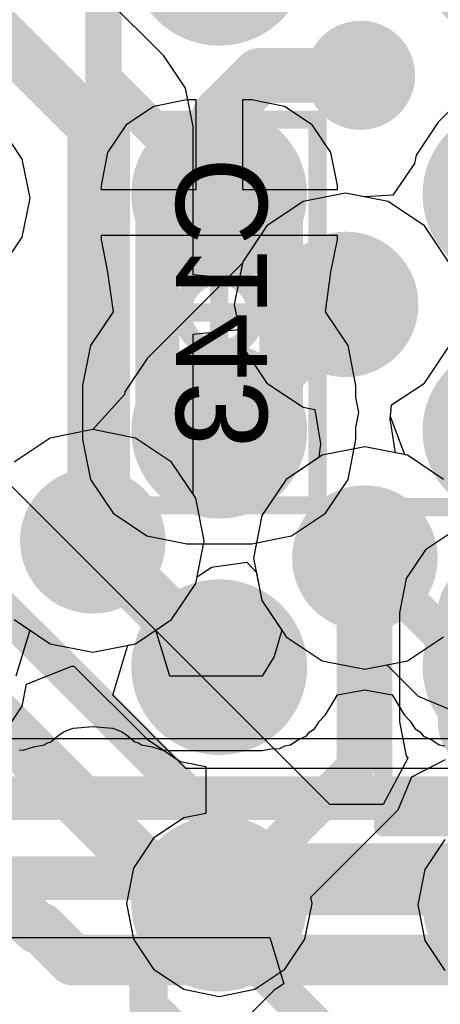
# Model space of a CAD drawing. Header units: millimetres. Extents: x -2 to 68, y -2 to 27.4.
# Tile 531 of 594: x 49 to 50.1, y 16.8 to 19.6. Entities that reach past the tile are written whole.
import ezdxf

# ---------------------------------------------------------------- set-up
doc = ezdxf.new("R2010")
doc.units = ezdxf.units.MM
for name, color, linetype in [('BottomLayer', 5, 'Continuous'), ('BottomPaste', 16, 'Continuous'), ('BottomSolder', 6, 'Continuous'), ('DrillGuide', 244, 'Continuous'), ('Mechanical10', 56, 'Continuous'), ('Mechanical17', 56, 'Continuous'), ('Mechanical6', 56, 'Continuous'), ('MidLayer1', 16, 'Continuous'), ('MidLayer2', 76, 'Continuous'), ('MidLayer3', 90, 'Continuous'), ('MidLayer4', 156, 'Continuous'), ('MidLayer5', 130, 'Continuous'), ('MidLayer6', 216, 'Continuous'), ('MidLayer7', 6, 'Continuous'), ('MidLayer8', 54, 'Continuous'), ('MultiLayer', 9, 'Continuous'), ('TopLayer', 1, 'Continuous'), ('TopPaste', 8, 'Continuous'), ('TopSolder', 216, 'Continuous'), ('ViaHoleLayer', 16, 'Continuous')]:
    doc.layers.add(name, color=color, linetype=linetype)

# ---------------------------------------------------------------- blocks, each defined once
blk = doc.blocks.new('MT53D512M32D2DS_053_WT_D_F_________1_168')
at = {"layer": 'TopLayer', "const_width": 0.14}
for points in [[(1.93, -1.625, 1), (2.07, -1.625, 1)], [(1.93, -2.275, 1), (2.07, -2.275, 1)], [(1.93, -2.925, 1), (2.07, -2.925, 1)], [(1.93, -3.575, 1), (2.07, -3.575, 1)]]:
    blk.add_lwpolyline(points, format="xyb", close=True, dxfattribs=at)
at = {"layer": 'TopPaste', "const_width": 0.14}
for points in [[(1.93, -1.625, 1), (2.07, -1.625, 1)], [(1.93, -2.275, 1), (2.07, -2.275, 1)], [(1.93, -2.925, 1), (2.07, -2.925, 1)], [(1.93, -3.575, 1), (2.07, -3.575, 1)]]:
    blk.add_lwpolyline(points, format="xyb", close=True, dxfattribs=at)
at = {"layer": 'TopSolder', "const_width": 0.2416}
for points in [[(1.0792, -1.625, 1), (1.3208, -1.625, 1)], [(1.8792, -1.625, 1), (2.1208, -1.625, 1)], [(1.0792, -2.275, 1), (1.3208, -2.275, 1)], [(1.8792, -2.275, 1), (2.1208, -2.275, 1)], [(1.0792, -2.925, 1), (1.3208, -2.925, 1)], [(1.8792, -2.925, 1), (2.1208, -2.925, 1)], [(1.0792, -3.575, 1), (1.3208, -3.575, 1)], [(1.8792, -3.575, 1), (2.1208, -3.575, 1)], [(1.0792, -4.225, 1), (1.3208, -4.225, 1)], [(1.8792, -4.225, 1), (2.1208, -4.225, 1)]]:
    blk.add_lwpolyline(points, format="xyb", close=True, dxfattribs=at)
blk = doc.blocks.new('RES_0402_B_257')
at = {"layer": 'BottomLayer', "const_width": 0.1402}
for points in [[(-0.6799, 0.1498, 1), (-0.5396, 0.1498, 1)], [(-0.4104, 0.1498, 1), (-0.2701, 0.1498, 1)], [(0.2701, 0.1498, 1), (0.4104, 0.1498, 1)], [(0.5396, 0.1498, 1), (0.6799, 0.1498, 1)], [(-0.6799, -0.1498, 1), (-0.5396, -0.1498, 1)], [(-0.4104, -0.1498, 1), (-0.2701, -0.1498, 1)], [(0.2701, -0.1498, 1), (0.4104, -0.1498, 1)], [(0.5396, -0.1498, 1), (0.6799, -0.1498, 1)]]:
    blk.add_lwpolyline(points, format="xyb", close=True, dxfattribs=at)
at = {"layer": 'BottomLayer'}
for points in [[(-0.3403, 0.29), (-0.6097, 0.29), (-0.3403, -0.29), (-0.6097, -0.29)], [(0.3403, -0.29), (0.6097, -0.29), (0.3403, 0.29), (0.6097, 0.29)], [(-0.2, 0.1498), (-0.75, 0.1498), (-0.2, -0.1498), (-0.75, -0.1498)], [(0.2, -0.1498), (0.75, -0.1498), (0.2, 0.1498), (0.75, 0.1498)]]:
    blk.add_solid(points, dxfattribs=at)
at = {"layer": 'BottomPaste', "const_width": 0.1402}
for points in [[(-0.6799, 0.1498, 1), (-0.5396, 0.1498, 1)], [(-0.4104, 0.1498, 1), (-0.2701, 0.1498, 1)], [(0.2701, 0.1498, 1), (0.4104, 0.1498, 1)], [(0.5396, 0.1498, 1), (0.6799, 0.1498, 1)], [(-0.6799, -0.1498, 1), (-0.5396, -0.1498, 1)], [(-0.4104, -0.1498, 1), (-0.2701, -0.1498, 1)], [(0.2701, -0.1498, 1), (0.4104, -0.1498, 1)], [(0.5396, -0.1498, 1), (0.6799, -0.1498, 1)]]:
    blk.add_lwpolyline(points, format="xyb", close=True, dxfattribs=at)
at = {"layer": 'BottomPaste'}
for points in [[(-0.3403, 0.29), (-0.6097, 0.29), (-0.3403, -0.29), (-0.6097, -0.29)], [(0.3403, -0.29), (0.6097, -0.29), (0.3403, 0.29), (0.6097, 0.29)], [(-0.2, 0.1498), (-0.75, 0.1498), (-0.2, -0.1498), (-0.75, -0.1498)], [(0.2, -0.1498), (0.75, -0.1498), (0.2, 0.1498), (0.75, 0.1498)]]:
    blk.add_solid(points, dxfattribs=at)
at = {"layer": 'BottomSolder', "const_width": 0.1402}
for points in [[(-0.6799, 0.1498, 1), (-0.5396, 0.1498, 1)], [(-0.4104, 0.1498, 1), (-0.2701, 0.1498, 1)], [(0.2701, 0.1498, 1), (0.4104, 0.1498, 1)], [(0.5396, 0.1498, 1), (0.6799, 0.1498, 1)], [(-0.6799, -0.1498, 1), (-0.5396, -0.1498, 1)], [(-0.4104, -0.1498, 1), (-0.2701, -0.1498, 1)], [(0.2701, -0.1498, 1), (0.4104, -0.1498, 1)], [(0.5396, -0.1498, 1), (0.6799, -0.1498, 1)]]:
    blk.add_lwpolyline(points, format="xyb", close=True, dxfattribs=at)
at = {"layer": 'BottomSolder'}
for points in [[(-0.3403, 0.29), (-0.6097, 0.29), (-0.3403, -0.29), (-0.6097, -0.29)], [(0.3403, -0.29), (0.6097, -0.29), (0.3403, 0.29), (0.6097, 0.29)], [(-0.2, 0.1498), (-0.75, 0.1498), (-0.2, -0.1498), (-0.75, -0.1498)], [(0.2, -0.1498), (0.75, -0.1498), (0.2, 0.1498), (0.75, 0.1498)]]:
    blk.add_solid(points, dxfattribs=at)
at = {"layer": 'Mechanical10', "const_width": 0.12}
for points in [[(-0.53, 0.28), (0.53, 0.28)], [(-0.53, -0.28), (-0.53, 0.28)], [(0.53, -0.28), (0.53, 0.28)], [(-0.53, -0.28), (0.53, -0.28)]]:
    blk.add_lwpolyline(points, dxfattribs=at)
at = {"layer": 'Mechanical10', "const_width": 0.06}
for points in [[(-0.56, 0.28, 1), (-0.5, 0.28, 1)], [(-0.56, 0.28, 1), (-0.5, 0.28, 1)], [(0.5, 0.28, 1), (0.56, 0.28, 1)], [(0.5, 0.28, 1), (0.56, 0.28, 1)], [(-0.56, -0.28, 1), (-0.5, -0.28, 1)], [(-0.56, -0.28, 1), (-0.5, -0.28, 1)], [(0.5, -0.28, 1), (0.56, -0.28, 1)], [(0.5, -0.28, 1), (0.56, -0.28, 1)]]:
    blk.add_lwpolyline(points, format="xyb", close=True, dxfattribs=at)
at = {"layer": 'Mechanical6', "const_width": 0.05}
for points in [[(-0.9, 0.44), (0.9, 0.44)], [(-0.9, -0.44), (-0.9, 0.44)], [(0.9, -0.44), (0.9, 0.44)], [(0, -0.22), (0, 0.22)], [(-0.22, 0), (0.22, 0)], [(-0.9, -0.44), (0.9, -0.44)]]:
    blk.add_lwpolyline(points, dxfattribs=at)
at = {"layer": 'Mechanical6'}
for points, const_width in [([(-0.9125, 0.44, 1), (-0.8875, 0.44, 1)], 0.025), ([(-0.9125, 0.44, 1), (-0.8875, 0.44, 1)], 0.025), ([(0.8875, 0.44, 1), (0.9125, 0.44, 1)], 0.025), ([(0.8875, 0.44, 1), (0.9125, 0.44, 1)], 0.025), ([(-0.0125, 0.22, 1), (0.0125, 0.22, 1)], 0.025), ([(0.165, 0, 1), (-0.165, 0, 1)], 0.05), ([(-0.2325, 0, 1), (-0.2075, 0, 1)], 0.025), ([(-0.1775, 0, 1), (-0.1525, 0, 1)], 0.025), ([(0.1525, 0, 1), (0.1775, 0, 1)], 0.025), ([(0.2075, 0, 1), (0.2325, 0, 1)], 0.025), ([(-0.0125, -0.22, 1), (0.0125, -0.22, 1)], 0.025), ([(-0.9125, -0.44, 1), (-0.8875, -0.44, 1)], 0.025), ([(-0.9125, -0.44, 1), (-0.8875, -0.44, 1)], 0.025), ([(0.8875, -0.44, 1), (0.9125, -0.44, 1)], 0.025), ([(0.8875, -0.44, 1), (0.9125, -0.44, 1)], 0.025)]:
    blk.add_lwpolyline(points, format="xyb", close=True, dxfattribs=dict(at, const_width=const_width))
blk = doc.blocks.new('CAP_0201_B_341')
at = {"layer": 'BottomLayer', "const_width": 0.0806}
for points in [[(-0.3897, 0.0894, 1), (-0.3091, 0.0894, 1)], [(-0.2409, 0.0894, 1), (-0.1603, 0.0894, 1)], [(0.1603, 0.0894, 1), (0.2409, 0.0894, 1)], [(0.3091, 0.0894, 1), (0.3897, 0.0894, 1)], [(-0.3897, -0.0894, 1), (-0.3091, -0.0894, 1)], [(-0.2409, -0.0894, 1), (-0.1603, -0.0894, 1)], [(0.1603, -0.0894, 1), (0.2409, -0.0894, 1)], [(0.3091, -0.0894, 1), (0.3897, -0.0894, 1)]]:
    blk.add_lwpolyline(points, format="xyb", close=True, dxfattribs=at)
at = {"layer": 'BottomLayer'}
for points in [[(-0.2006, 0.17), (-0.3494, 0.17), (-0.2006, -0.17), (-0.3494, -0.17)], [(0.2006, -0.17), (0.3494, -0.17), (0.2006, 0.17), (0.3494, 0.17)], [(-0.12, 0.0894), (-0.43, 0.0894), (-0.12, -0.0894), (-0.43, -0.0894)], [(0.12, -0.0894), (0.43, -0.0894), (0.12, 0.0894), (0.43, 0.0894)]]:
    blk.add_solid(points, dxfattribs=at)
at = {"layer": 'BottomPaste', "const_width": 0.0806}
for points in [[(-0.3897, 0.0894, 1), (-0.3091, 0.0894, 1)], [(-0.2409, 0.0894, 1), (-0.1603, 0.0894, 1)], [(0.1603, 0.0894, 1), (0.2409, 0.0894, 1)], [(0.3091, 0.0894, 1), (0.3897, 0.0894, 1)], [(-0.3897, -0.0894, 1), (-0.3091, -0.0894, 1)], [(-0.2409, -0.0894, 1), (-0.1603, -0.0894, 1)], [(0.1603, -0.0894, 1), (0.2409, -0.0894, 1)], [(0.3091, -0.0894, 1), (0.3897, -0.0894, 1)]]:
    blk.add_lwpolyline(points, format="xyb", close=True, dxfattribs=at)
at = {"layer": 'BottomPaste'}
for points in [[(-0.2006, 0.17), (-0.3494, 0.17), (-0.2006, -0.17), (-0.3494, -0.17)], [(0.2006, -0.17), (0.3494, -0.17), (0.2006, 0.17), (0.3494, 0.17)], [(-0.12, 0.0894), (-0.43, 0.0894), (-0.12, -0.0894), (-0.43, -0.0894)], [(0.12, -0.0894), (0.43, -0.0894), (0.12, 0.0894), (0.43, 0.0894)]]:
    blk.add_solid(points, dxfattribs=at)
at = {"layer": 'BottomSolder', "const_width": 0.0806}
for points in [[(-0.3897, 0.0894, 1), (-0.3091, 0.0894, 1)], [(-0.2409, 0.0894, 1), (-0.1603, 0.0894, 1)], [(0.1603, 0.0894, 1), (0.2409, 0.0894, 1)], [(0.3091, 0.0894, 1), (0.3897, 0.0894, 1)], [(-0.3897, -0.0894, 1), (-0.3091, -0.0894, 1)], [(-0.2409, -0.0894, 1), (-0.1603, -0.0894, 1)], [(0.1603, -0.0894, 1), (0.2409, -0.0894, 1)], [(0.3091, -0.0894, 1), (0.3897, -0.0894, 1)]]:
    blk.add_lwpolyline(points, format="xyb", close=True, dxfattribs=at)
at = {"layer": 'BottomSolder'}
for points in [[(-0.2006, 0.17), (-0.3494, 0.17), (-0.2006, -0.17), (-0.3494, -0.17)], [(0.2006, -0.17), (0.3494, -0.17), (0.2006, 0.17), (0.3494, 0.17)], [(-0.12, 0.0894), (-0.43, 0.0894), (-0.12, -0.0894), (-0.43, -0.0894)], [(0.12, -0.0894), (0.43, -0.0894), (0.12, 0.0894), (0.43, 0.0894)]]:
    blk.add_solid(points, dxfattribs=at)
at = {"layer": 'Mechanical10', "const_width": 0.12}
for points in [[(0.32, 0.17), (-0.32, 0.17)], [(-0.32, -0.17), (-0.32, 0.17)], [(0.32, -0.17), (0.32, 0.17)], [(0.32, -0.17), (-0.32, -0.17)]]:
    blk.add_lwpolyline(points, dxfattribs=at)
at = {"layer": 'Mechanical10', "const_width": 0.06}
for points in [[(-0.35, 0.17, 1), (-0.29, 0.17, 1)], [(-0.35, 0.17, 1), (-0.29, 0.17, 1)], [(0.29, 0.17, 1), (0.35, 0.17, 1)], [(0.29, 0.17, 1), (0.35, 0.17, 1)], [(-0.35, -0.17, 1), (-0.29, -0.17, 1)], [(-0.35, -0.17, 1), (-0.29, -0.17, 1)], [(0.29, -0.17, 1), (0.35, -0.17, 1)], [(0.29, -0.17, 1), (0.35, -0.17, 1)]]:
    blk.add_lwpolyline(points, format="xyb", close=True, dxfattribs=at)
at = {"layer": 'Mechanical6', "const_width": 0.05}
for points in [[(0.53, 0.27), (-0.53, 0.27)], [(-0.53, -0.27), (-0.53, 0.27)], [(0.53, -0.27), (0.53, 0.27)], [(0, -0.135), (0, 0.135)], [(0.135, 0), (-0.135, 0)], [(0.53, -0.27), (-0.53, -0.27)]]:
    blk.add_lwpolyline(points, dxfattribs=at)
at = {"layer": 'Mechanical6'}
for points, const_width in [([(-0.5425, 0.27, 1), (-0.5175, 0.27, 1)], 0.025), ([(-0.5425, 0.27, 1), (-0.5175, 0.27, 1)], 0.025), ([(0.5175, 0.27, 1), (0.5425, 0.27, 1)], 0.025), ([(0.5175, 0.27, 1), (0.5425, 0.27, 1)], 0.025), ([(-0.0125, 0.135, 1), (0.0125, 0.135, 1)], 0.025), ([(0.1013, 0, 1), (-0.1013, 0, 1)], 0.05), ([(-0.1475, 0, 1), (-0.1225, 0, 1)], 0.025), ([(-0.1138, 0, 1), (-0.0888, 0, 1)], 0.025), ([(0.0888, 0, 1), (0.1138, 0, 1)], 0.025), ([(0.1225, 0, 1), (0.1475, 0, 1)], 0.025), ([(-0.0125, -0.135, 1), (0.0125, -0.135, 1)], 0.025), ([(-0.5425, -0.27, 1), (-0.5175, -0.27, 1)], 0.025), ([(-0.5425, -0.27, 1), (-0.5175, -0.27, 1)], 0.025), ([(0.5175, -0.27, 1), (0.5425, -0.27, 1)], 0.025), ([(0.5175, -0.27, 1), (0.5425, -0.27, 1)], 0.025)]:
    blk.add_lwpolyline(points, format="xyb", close=True, dxfattribs=dict(at, const_width=const_width))

msp = doc.modelspace()

# ---------------------------------------------------------------- linework, layer by layer
at = {"layer": 'BottomLayer'}
for p, q in [((49.4106, 19.3345), (49.3206, 19.3166)), ((49.4365, 19.3345), (49.4106, 19.3345)), ((49.4365, 19.0885), (49.4365, 19.3345)), ((49.5894, 19.3345), (49.5635, 19.3345)), ((49.5635, 19.3345), (49.5635, 19.0885)), ((49.6794, 19.3166), (49.5894, 19.3345)), ((49.3206, 19.3166), (49.2443, 19.2657)), ((49.7557, 19.2657), (49.6794, 19.3166)), ((49.2443, 19.2657), (49.1934, 19.1894)), ((49.8066, 19.1894), (49.7557, 19.2657)), ((49.1934, 19.1894), (49.1755, 19.0994)), ((49.8245, 19.0994), (49.8066, 19.1894)), ((49.1755, 19.0994), (49.1755, 19.0885)), ((49.1755, 19.0885), (49.4365, 19.0885)), ((49.5635, 19.0885), (49.8245, 19.0885)), ((49.8245, 19.0885), (49.8245, 19.0994)), ((49.5, 18.9615), (49.1755, 18.9615)), ((49.1755, 18.9615), (49.1755, 18.9506)), ((49.1755, 18.9506), (49.1934, 18.8606)), ((49.8245, 18.9615), (49.5, 18.9615)), ((49.8066, 18.8606), (49.8245, 18.9506)), ((49.8245, 18.9506), (49.8245, 18.9615)), ((49.1934, 18.8606), (49.2083, 18.7517)), ((49.7917, 18.7517), (49.8066, 18.8606)), ((49.2083, 18.7517), (49.1463, 18.6589)), ((49.8537, 18.6589), (49.7917, 18.7517)), ((49.1463, 18.6589), (49.1245, 18.5494)), ((49.8755, 18.5494), (49.8537, 18.6589)), ((49.8034, 17.3979), (48.6281, 18.5732)), ((49.1245, 18.5494), (49.1245, 18.4006)), ((49.8755, 18.5163), (49.8755, 18.5494)), ((49.8837, 18.475), (49.8755, 18.5163)), ((49.8755, 18.4337), (49.8837, 18.475)), ((49.8755, 18.4006), (49.8755, 18.4337)), ((49.1245, 18.4006), (49.1463, 18.2911)), ((49.8537, 18.2911), (49.8755, 18.4006)), ((49.1463, 18.2911), (49.2083, 18.1983)), ((49.7917, 18.1983), (49.8537, 18.2911)), ((49.2083, 18.1983), (49.3011, 18.1363)), ((49.6989, 18.1363), (49.7917, 18.1983)), ((49.3011, 18.1363), (49.4106, 18.1145)), ((49.5894, 18.1145), (49.6989, 18.1363)), ((50.1465, 18.1511), (50.067, 18.098)), ((49.4106, 18.1145), (49.5894, 18.1145)), ((50.067, 18.098), (50.0139, 18.0185)), ((50.0139, 18.0185), (49.9953, 17.9247)), ((49.9953, 17.9247), (49.9953, 17.6252)), ((49.9953, 17.6252), (50.0139, 17.5315)), ((50.0184, 17.5249), (49.9505, 17.3979)), ((50.0139, 17.5315), (50.0184, 17.5249)), ((49.9505, 17.3979), (49.8034, 17.3979))]:
    msp.add_line(p, q, dxfattribs=at)
for points, const_width in [([(49.813, 19.402, 1), (49.963, 19.402, 1)], 0.15), ([(49.5735, 19.402, 1), (49.6485, 19.402, 1)], 0.075), ([(49.5735, 19.402, 1), (49.6485, 19.402, 1)], 0.075), ([(49.8505, 19.402, 1), (49.9255, 19.402, 1)], 0.075), ([(49.4625, 19.291, 1), (49.5375, 19.291, 1)], 0.075), ([(49.4625, 19.291, 1), (49.5375, 19.291, 1)], 0.075), ([(49.4625, 19.025, 1), (49.5375, 19.025, 1)], 0.075), ([(49.425, 18.425, 1), (49.575, 18.425, 1)], 0.15), ([(49.4625, 18.475, 1), (49.5375, 18.475, 1)], 0.075), ([(49.5658, 18.475, 1), (49.6408, 18.475, 1)], 0.075), ([(49.6728, 17.143, 1), (49.7228, 17.143, 1)], 0.05), ([(49.6728, 17.143, 1), (49.7228, 17.143, 1)], 0.05)]:
    msp.add_lwpolyline(points, format="xyb", close=True, dxfattribs=dict(at, const_width=const_width))
for points, const_width in [([(49.5, 19.291), (49.611, 19.402)], 0.15), ([(49.611, 19.402), (49.888, 19.402)], 0.15), ([(49.5, 19.025), (49.5, 19.291)], 0.15), ([(49.5, 18.475), (49.6033, 18.475)], 0.15), ([(48.4478, 18.393), (49.6978, 17.143)], 0.1), ([(48.366, 18.192), (49.783, 16.775)], 0.1), ([(49.6978, 17.143), (52.027, 17.143)], 0.1)]:
    msp.add_lwpolyline(points, dxfattribs=dict(at, const_width=const_width))
at = {"layer": 'DrillGuide'}
for points, const_width in [([(49.863, 19.402, 1), (49.913, 19.402, 1)], 0.05), ([(49.7972, 18.7722, 1), (49.8972, 18.7722, 1)], 0.1), ([(49.475, 18.425, 1), (49.525, 18.425, 1)], 0.05), ([(49.475, 18.425, 1), (49.525, 18.425, 1)], 0.05), ([(49.1028, 18.1222, 1), (49.2028, 18.1222, 1)], 0.1), ([(49.85, 18.075, 1), (49.95, 18.075, 1)], 0.1), ([(49.475, 17.775, 1), (49.525, 17.775, 1)], 0.05), ([(49.475, 17.125, 1), (49.525, 17.125, 1)], 0.05)]:
    msp.add_lwpolyline(points, format="xyb", close=True, dxfattribs=dict(at, const_width=const_width))
at = {"layer": 'MidLayer1'}
for p, q in [((50.2543, 19.4259), (50.1017, 19.2733)), ((50.1017, 19.2733), (50.041, 19.1823)), ((48.959, 19.1718), (48.8982, 19.2627)), ((48.9804, 19.0645), (48.959, 19.1718)), ((50.041, 19.1823), (50.0364, 19.1593)), ((50.0364, 19.1593), (49.9764, 19.0724)), ((48.959, 18.9572), (48.9804, 19.0645)), ((49.8472, 19.0781), (49.7301, 19.0548)), ((49.8986, 19.0678), (49.8472, 19.0781)), ((49.9764, 19.0724), (49.8986, 19.0678)), ((49.7301, 19.0548), (49.6309, 18.9885)), ((49.6309, 18.9885), (49.5646, 18.8892)), ((48.8982, 18.8662), (48.959, 18.9572)), ((49.5638, 18.8853), (49.3017, 18.6233)), ((49.5646, 18.8892), (49.5638, 18.8853)), ((50.0635, 18.5559), (50.1298, 18.6551)), ((49.3017, 18.6233), (49.241, 18.5323)), ((49.9735, 18.4958), (50.0635, 18.5559)), ((49.2394, 18.5244), (49.1528, 18.4281)), ((49.241, 18.5323), (49.2394, 18.5244)), ((49.97, 18.4638), (49.9735, 18.4958)), ((50.0101, 18.359), (49.97, 18.4638)), ((49.1528, 18.4281), (49.0358, 18.4048)), ((49.0358, 18.4048), (48.9365, 18.3385)), ((50.0171, 18.3576), (50.0101, 18.359)), ((50.1163, 18.2913), (50.0171, 18.3576)), ((48.971, 17.7279), (49.0953, 17.7778)), ((49.0953, 17.7778), (49.1006, 17.7779)), ((49.1006, 17.7779), (49.3017, 17.5767)), ((48.959, 17.6677), (48.971, 17.7279)), ((48.8983, 17.5767), (48.959, 17.6677)), ((49.3017, 17.5767), (49.3927, 17.516)), ((49.3927, 17.516), (49.4629, 17.502)), ((50.0293, 17.474), (50.1217, 17.5213)), ((49.4629, 17.502), (49.4629, 17.3725)), ((49.9917, 17.3833), (50.0293, 17.474)), ((49.7513, 17.1429), (49.9917, 17.3833)), ((49.9917, 17.3833), (49.9917, 17.3833)), ((49.4025, 17.3605), (49.3198, 17.3052)), ((49.4629, 17.3725), (49.4025, 17.3605)), ((49.3198, 17.3052), (49.2645, 17.2225)), ((50.1198, 17.3017), (50.0645, 17.219)), ((49.2645, 17.2225), (49.2451, 17.125)), ((50.0645, 17.219), (50.0451, 17.1215)), ((49.7549, 17.125), (49.7513, 17.1429)), ((49.2451, 17.125), (49.2645, 17.0275)), ((49.7355, 17.0275), (49.7549, 17.125)), ((50.0451, 17.1215), (50.0645, 17.0239)), ((49.2645, 17.0275), (49.3198, 16.9448)), ((49.6802, 16.9448), (49.7355, 17.0275)), ((50.0645, 17.0239), (50.1198, 16.9412)), ((49.3198, 16.9448), (49.4025, 16.8895)), ((49.5975, 16.8895), (49.6802, 16.9448)), ((49.4025, 16.8895), (49.5, 16.8701)), ((49.5, 16.8701), (49.5975, 16.8895))]:
    msp.add_line(p, q, dxfattribs=at)
for points, const_width in [([(49.7472, 18.7722, 1), (49.9472, 18.7722, 1)], 0.2), ([(49.8097, 18.7722, 1), (49.8847, 18.7722, 1)], 0.075), ([(49.425, 18.425, 1), (49.575, 18.425, 1)], 0.15), ([(49.4625, 18.425, 1), (49.5375, 18.425, 1)], 0.075), ([(49.0528, 18.1222, 1), (49.2528, 18.1222, 1)], 0.2), ([(49.8, 18.075, 1), (50, 18.075, 1)], 0.2), ([(49.1153, 18.1222, 1), (49.1903, 18.1222, 1)], 0.075), ([(49.8488, 18.025, 1), (49.9012, 18.025, 1)], 0.0525), ([(49.425, 17.775, 1), (49.575, 17.775, 1)], 0.15), ([(49.4625, 17.775, 1), (49.5375, 17.775, 1)], 0.075), ([(49.8488, 17.5, 1), (49.9012, 17.5, 1)], 0.0525), ([(49.8488, 17.5, 1), (49.9012, 17.5, 1)], 0.0525), ([(49.425, 17.125, 1), (49.575, 17.125, 1)], 0.15), ([(49.4738, 17.125, 1), (49.5262, 17.125, 1)], 0.0525)]:
    msp.add_lwpolyline(points, format="xyb", close=True, dxfattribs=dict(at, const_width=const_width))
for points, const_width in [([(49.5, 18.425), (49.8472, 18.7722)], 0.15), ([(49.1528, 18.1222), (49.5, 17.775)], 0.15), ([(49.875, 17.5), (49.875, 18.025)], 0.105), ([(49.5, 17.125), (49.875, 17.5)], 0.105)]:
    msp.add_lwpolyline(points, dxfattribs=dict(at, const_width=const_width))
at = {"layer": 'MidLayer2'}
for p, q in [((49.3475, 19.4558), (49.1755, 19.6278)), ((49.4071, 19.3665), (49.3475, 19.4558)), ((49.4281, 19.2612), (49.4071, 19.3665)), ((49.4281, 18.854), (49.4281, 19.2612)), ((49.8472, 19.0781), (49.7301, 19.0548)), ((49.9642, 19.0548), (49.8472, 19.0781)), ((49.7301, 19.0548), (49.6309, 18.9885)), ((50.0635, 18.9885), (49.9642, 19.0548)), ((49.6309, 18.9885), (49.5646, 18.8892)), ((50.1298, 18.8892), (50.0635, 18.9885)), ((49.5646, 18.8892), (49.5551, 18.8415)), ((49.5551, 18.8415), (49.4281, 18.854)), ((49.4281, 18.6904), (49.5551, 18.7029)), ((49.4281, 18.2502), (49.4281, 18.6904)), ((49.5551, 18.7029), (49.5646, 18.6551)), ((49.5646, 18.6551), (49.6309, 18.5559)), ((50.0635, 18.5559), (50.1298, 18.6551)), ((49.6309, 18.5559), (49.7301, 18.4896)), ((49.9735, 18.4958), (50.0635, 18.5559)), ((49.7301, 18.4896), (49.7628, 18.4831)), ((49.9693, 18.4579), (49.9735, 18.4958)), ((49.7628, 18.4831), (49.7779, 18.3893)), ((49.9843, 18.3641), (49.9693, 18.4579)), ((49.7779, 18.3893), (49.7737, 18.3514)), ((49.7737, 18.3514), (49.6837, 18.2913)), ((50.0171, 18.3576), (49.9843, 18.3641)), ((50.1163, 18.2913), (50.0171, 18.3576)), ((49.6837, 18.2913), (49.6174, 18.1921)), ((49.4354, 18.2392), (49.4281, 18.2502)), ((49.4587, 18.1222), (49.4354, 18.2392)), ((49.6174, 18.1921), (49.5941, 18.075)), ((49.4354, 18.0051), (49.4587, 18.1222)), ((49.5941, 18.075), (49.6174, 17.9579)), ((49.3691, 17.9059), (49.4354, 18.0051)), ((49.6174, 17.9579), (49.6837, 17.8587)), ((49.2699, 17.8396), (49.3691, 17.9059)), ((49.2492, 17.8355), (49.2699, 17.8396)), ((49.6837, 17.8587), (49.7829, 17.7924)), ((50.0171, 17.7924), (50.1163, 17.8587)), ((49.2074, 17.6977), (49.2492, 17.8355)), ((49.7829, 17.7924), (49.9, 17.7691)), ((49.9, 17.7691), (50.0171, 17.7924)), ((49.4087, 17.4963), (49.2074, 17.6977)), ((50.5734, 17.4963), (49.4087, 17.4963))]:
    msp.add_line(p, q, dxfattribs=at)
at = {"layer": 'MidLayer2', "const_width": 0.14}
for points in [[(48.7118, 19.7022), (49.1528, 19.2612)], [(49.1528, 18.1222), (49.1528, 19.2612)], [(48.8587, 17.657), (49.2947, 17.221)], [(48.7144, 17.343), (48.9996, 17.0578)], [(49.2947, 17.221), (50.893, 17.221)], [(48.9996, 17.0578), (49.0102, 17.0578)], [(49.0102, 17.0578), (49.098, 16.97)], [(49.098, 16.97), (50.9814, 16.97)]]:
    msp.add_lwpolyline(points, dxfattribs=at)
at = {"layer": 'MidLayer2'}
for points, const_width in [([(49.1178, 19.2612, 1), (49.1878, 19.2612, 1)], 0.07), ([(49.1178, 19.2612, 1), (49.1878, 19.2612, 1)], 0.07), ([(49.7472, 18.7722, 1), (49.9472, 18.7722, 1)], 0.2), ([(49.0528, 18.1222, 1), (49.2528, 18.1222, 1)], 0.2), ([(49.8, 18.075, 1), (50, 18.075, 1)], 0.2), ([(49.1178, 18.1222, 1), (49.1878, 18.1222, 1)], 0.07), ([(49.2597, 17.221, 1), (49.3297, 17.221, 1)], 0.07), ([(49.2597, 17.221, 1), (49.3297, 17.221, 1)], 0.07), ([(48.9646, 17.0578, 1), (49.0346, 17.0578, 1)], 0.07), ([(48.9646, 17.0578, 1), (49.0346, 17.0578, 1)], 0.07), ([(48.9752, 17.0578, 1), (49.0452, 17.0578, 1)], 0.07), ([(48.9752, 17.0578, 1), (49.0452, 17.0578, 1)], 0.07), ([(49.063, 16.97, 1), (49.133, 16.97, 1)], 0.07), ([(49.063, 16.97, 1), (49.133, 16.97, 1)], 0.07)]:
    msp.add_lwpolyline(points, format="xyb", close=True, dxfattribs=dict(at, const_width=const_width))
at = {"layer": 'MidLayer3'}
for p, q in [((49.8472, 19.0781), (49.7301, 19.0548)), ((49.9642, 19.0548), (49.8472, 19.0781)), ((49.7301, 19.0548), (49.6309, 18.9885)), ((50.0635, 18.9885), (49.9642, 19.0548)), ((49.6309, 18.9885), (49.5646, 18.8892)), ((50.1298, 18.8892), (50.0635, 18.9885)), ((49.5646, 18.8892), (49.5413, 18.7722)), ((49.5413, 18.7722), (49.5646, 18.6551)), ((49.5646, 18.6551), (49.6309, 18.5559)), ((50.0635, 18.5559), (50.1298, 18.6551)), ((49.6309, 18.5559), (49.7301, 18.4896)), ((49.9735, 18.4958), (50.0635, 18.5559)), ((49.7301, 18.4896), (49.7628, 18.4831)), ((49.9693, 18.4579), (49.9735, 18.4958)), ((49.7628, 18.4831), (49.7779, 18.3893)), ((49.9843, 18.3641), (49.9693, 18.4579)), ((49.1528, 18.4281), (49.0358, 18.4048)), ((49.2699, 18.4048), (49.1528, 18.4281)), ((49.0358, 18.4048), (48.9365, 18.3385)), ((49.3691, 18.3385), (49.2699, 18.4048)), ((49.7779, 18.3893), (49.7737, 18.3514)), ((49.7737, 18.3514), (49.6837, 18.2913)), ((50.0171, 18.3576), (49.9843, 18.3641)), ((50.1163, 18.2913), (50.0171, 18.3576)), ((49.4354, 18.2392), (49.3691, 18.3385)), ((49.6837, 18.2913), (49.6174, 18.1921)), ((49.4587, 18.1222), (49.4354, 18.2392)), ((49.6174, 18.1921), (49.5941, 18.075)), ((49.4354, 18.0051), (49.4587, 18.1222)), ((49.5941, 18.075), (49.6174, 17.9579)), ((49.3691, 17.9059), (49.4354, 18.0051)), ((49.6174, 17.9579), (49.6837, 17.8587)), ((48.9365, 17.9059), (49.0358, 17.8396)), ((49.2699, 17.8396), (49.3691, 17.9059)), ((49.0358, 17.8396), (49.1528, 17.8163)), ((49.1528, 17.8163), (49.2699, 17.8396)), ((49.6837, 17.8587), (49.7829, 17.7924)), ((50.0171, 17.7924), (50.1163, 17.8587)), ((49.7829, 17.7924), (49.9, 17.7691)), ((49.9, 17.7691), (50.0171, 17.7924)), ((50.5014, 17.5781), (46.9794, 17.5781)), ((47.8966, 17.0319), (49.6386, 17.0319)), ((49.6386, 17.0319), (49.6771, 16.9049)), ((49.6771, 16.9049), (49.6513, 16.8876)), ((49.6513, 16.8876), (49.4404, 16.6767))]:
    msp.add_line(p, q, dxfattribs=at)
at = {"layer": 'MidLayer3', "const_width": 0.2}
for points in [[(49.7472, 18.7722, 1), (49.9472, 18.7722, 1)], [(49.0528, 18.1222, 1), (49.2528, 18.1222, 1)], [(49.8, 18.075, 1), (50, 18.075, 1)]]:
    msp.add_lwpolyline(points, format="xyb", close=True, dxfattribs=at)
at = {"layer": 'MidLayer3', "const_width": 0.12}
for points in [[(46.6449, 17.415), (51.23, 17.415)], [(46.4941, 17.195), (51.3211, 17.195)]]:
    msp.add_lwpolyline(points, dxfattribs=at)
at = {"layer": 'MidLayer4'}
for p, q in [((49.8472, 19.0781), (49.7301, 19.0548)), ((49.9642, 19.0548), (49.8472, 19.0781)), ((49.7301, 19.0548), (49.6309, 18.9885)), ((50.0635, 18.9885), (49.9642, 19.0548)), ((49.6309, 18.9885), (49.5646, 18.8892)), ((50.1298, 18.8892), (50.0635, 18.9885)), ((49.5638, 18.8853), (49.3017, 18.6233)), ((49.5646, 18.8892), (49.5638, 18.8853)), ((50.0635, 18.5559), (50.1298, 18.6551)), ((49.3017, 18.6233), (49.241, 18.5323)), ((49.9735, 18.4958), (50.0635, 18.5559)), ((49.2394, 18.5244), (49.1528, 18.4281)), ((49.241, 18.5323), (49.2394, 18.5244)), ((49.97, 18.4638), (49.9735, 18.4958)), ((50.0101, 18.359), (49.97, 18.4638)), ((49.1528, 18.4281), (49.0358, 18.4048)), ((49.0358, 18.4048), (48.9365, 18.3385)), ((50.0171, 18.3576), (50.0101, 18.359)), ((50.1163, 18.2913), (50.0171, 18.3576)), ((49.4786, 18.0504), (49.5754, 18.0639)), ((49.5754, 18.0639), (49.602, 18.0354)), ((49.4391, 18.0237), (49.4786, 18.0504)), ((49.602, 18.0354), (49.6174, 17.9579)), ((49.3691, 17.9059), (49.4354, 18.0051)), ((49.4354, 18.0051), (49.4391, 18.0237)), ((49.6174, 17.9579), (49.6837, 17.8587)), ((48.9365, 17.9059), (49.0358, 17.8396)), ((49.2699, 17.8396), (49.3691, 17.9059)), ((49.0358, 17.8396), (49.1528, 17.8163)), ((49.1528, 17.8163), (49.2699, 17.8396)), ((49.6837, 17.8587), (49.7829, 17.7924)), ((49.7829, 17.7924), (49.9, 17.7691)), ((49.9, 17.7691), (49.9604, 17.7811)), ((49.9604, 17.7811), (50.046, 17.6956)), ((50.046, 17.6956), (50.046, 17.6956)), ((50.046, 17.6956), (50.1585, 17.649))]:
    msp.add_line(p, q, dxfattribs=at)
for points, const_width in [([(49.813, 19.402, 1), (49.963, 19.402, 1)], 0.15), ([(49.7472, 18.7722, 1), (49.9472, 18.7722, 1)], 0.2), ([(49.8097, 18.7722, 1), (49.8847, 18.7722, 1)], 0.075), ([(49.425, 18.425, 1), (49.575, 18.425, 1)], 0.15), ([(49.4625, 18.425, 1), (49.5375, 18.425, 1)], 0.075), ([(49.0528, 18.1222, 1), (49.2528, 18.1222, 1)], 0.2), ([(49.8, 18.075, 1), (50, 18.075, 1)], 0.2), ([(49.8738, 18.075, 1), (49.9262, 18.075, 1)], 0.0525)]:
    msp.add_lwpolyline(points, format="xyb", close=True, dxfattribs=dict(at, const_width=const_width))
for points, const_width in [([(49.5, 18.425), (49.8472, 18.7722)], 0.15), ([(49.9, 18.075), (50.1627, 17.8123)], 0.105)]:
    msp.add_lwpolyline(points, dxfattribs=dict(at, const_width=const_width))
at = {"layer": 'MidLayer5'}
for p, q in [((49.8472, 19.0781), (49.7301, 19.0548)), ((49.9642, 19.0548), (49.8472, 19.0781)), ((49.7301, 19.0548), (49.6309, 18.9885)), ((50.0635, 18.9885), (49.9642, 19.0548)), ((49.6309, 18.9885), (49.5646, 18.8892)), ((50.1298, 18.8892), (50.0635, 18.9885)), ((49.5646, 18.8892), (49.5413, 18.7722)), ((49.5413, 18.7722), (49.5646, 18.6551)), ((49.5646, 18.6551), (49.6309, 18.5559)), ((50.0635, 18.5559), (50.1298, 18.6551)), ((49.6309, 18.5559), (49.7301, 18.4896)), ((49.9735, 18.4958), (50.0635, 18.5559)), ((49.7301, 18.4896), (49.7628, 18.4831)), ((49.9693, 18.4579), (49.9735, 18.4958)), ((49.7628, 18.4831), (49.7779, 18.3893)), ((49.9843, 18.3641), (49.9693, 18.4579)), ((49.1528, 18.4281), (49.0358, 18.4048)), ((49.2699, 18.4048), (49.1528, 18.4281)), ((49.0358, 18.4048), (48.9365, 18.3385)), ((49.3691, 18.3385), (49.2699, 18.4048)), ((49.7779, 18.3893), (49.7737, 18.3514)), ((49.7737, 18.3514), (49.6837, 18.2913)), ((50.0171, 18.3576), (49.9843, 18.3641)), ((50.1163, 18.2913), (50.0171, 18.3576)), ((49.4354, 18.2392), (49.3691, 18.3385)), ((49.6837, 18.2913), (49.6174, 18.1921)), ((49.4587, 18.1222), (49.4354, 18.2392)), ((49.6174, 18.1921), (49.5941, 18.075)), ((49.4354, 18.0051), (49.4587, 18.1222)), ((49.5941, 18.075), (49.6174, 17.9579)), ((49.3691, 17.9059), (49.4354, 18.0051)), ((49.6174, 17.9579), (49.6837, 17.8587)), ((48.9365, 17.9059), (49.0358, 17.8396)), ((49.2699, 17.8396), (49.3691, 17.9059)), ((49.0358, 17.8396), (49.1528, 17.8163)), ((49.1528, 17.8163), (49.2699, 17.8396)), ((49.6837, 17.8587), (49.7829, 17.7924)), ((50.0171, 17.7924), (50.1163, 17.8587)), ((49.7829, 17.7924), (49.9, 17.7691)), ((49.9, 17.7691), (50.0171, 17.7924))]:
    msp.add_line(p, q, dxfattribs=at)
at = {"layer": 'MidLayer5', "const_width": 0.2}
for points in [[(49.7472, 18.7722, 1), (49.9472, 18.7722, 1)], [(49.0528, 18.1222, 1), (49.2528, 18.1222, 1)], [(49.8, 18.075, 1), (50, 18.075, 1)]]:
    msp.add_lwpolyline(points, format="xyb", close=True, dxfattribs=at)
at = {"layer": 'MidLayer6'}
for p, q in [((49.8472, 19.0781), (49.7301, 19.0548)), ((49.9642, 19.0548), (49.8472, 19.0781)), ((49.7301, 19.0548), (49.6309, 18.9885)), ((50.0635, 18.9885), (49.9642, 19.0548)), ((49.6309, 18.9885), (49.5646, 18.8892)), ((50.1298, 18.8892), (50.0635, 18.9885)), ((49.5646, 18.8892), (49.5413, 18.7722)), ((49.5413, 18.7722), (49.5646, 18.6551)), ((49.5646, 18.6551), (49.6309, 18.5559)), ((50.0635, 18.5559), (50.1298, 18.6551)), ((49.6309, 18.5559), (49.7301, 18.4896)), ((49.9735, 18.4958), (50.0635, 18.5559)), ((49.7301, 18.4896), (49.7628, 18.4831)), ((49.9693, 18.4579), (49.9735, 18.4958)), ((49.7628, 18.4831), (49.7779, 18.3893)), ((49.9843, 18.3641), (49.9693, 18.4579)), ((49.1528, 18.4281), (49.0358, 18.4048)), ((49.2699, 18.4048), (49.1528, 18.4281)), ((49.0358, 18.4048), (48.9365, 18.3385)), ((49.3691, 18.3385), (49.2699, 18.4048)), ((49.7779, 18.3893), (49.7737, 18.3514)), ((49.7737, 18.3514), (49.6837, 18.2913)), ((50.0171, 18.3576), (49.9843, 18.3641)), ((50.1163, 18.2913), (50.0171, 18.3576)), ((49.4354, 18.2392), (49.3691, 18.3385)), ((49.6837, 18.2913), (49.6174, 18.1921)), ((49.4587, 18.1222), (49.4354, 18.2392)), ((49.6174, 18.1921), (49.5941, 18.075)), ((49.4354, 18.0051), (49.4587, 18.1222)), ((49.5941, 18.075), (49.6174, 17.9579)), ((49.3691, 17.9059), (49.4354, 18.0051)), ((49.6174, 17.9579), (49.6837, 17.8587)), ((48.9365, 17.9059), (49.0358, 17.8396)), ((49.2699, 17.8396), (49.3691, 17.9059)), ((49.0358, 17.8396), (49.1528, 17.8163)), ((49.1528, 17.8163), (49.2699, 17.8396)), ((49.6837, 17.8587), (49.7829, 17.7924)), ((50.0171, 17.7924), (50.1163, 17.8587)), ((49.7829, 17.7924), (49.9, 17.7691)), ((49.9, 17.7691), (50.0171, 17.7924))]:
    msp.add_line(p, q, dxfattribs=at)
at = {"layer": 'MidLayer6', "const_width": 0.2}
for points in [[(49.7472, 18.7722, 1), (49.9472, 18.7722, 1)], [(49.0528, 18.1222, 1), (49.2528, 18.1222, 1)], [(49.8, 18.075, 1), (50, 18.075, 1)]]:
    msp.add_lwpolyline(points, format="xyb", close=True, dxfattribs=at)
at = {"layer": 'MidLayer7'}
for p, q in [((49.8472, 19.0781), (49.7301, 19.0548)), ((49.9642, 19.0548), (49.8472, 19.0781)), ((49.7301, 19.0548), (49.6309, 18.9885)), ((50.0635, 18.9885), (49.9642, 19.0548)), ((49.6309, 18.9885), (49.5646, 18.8892)), ((50.1298, 18.8892), (50.0635, 18.9885)), ((49.5646, 18.8892), (49.5413, 18.7722)), ((49.5413, 18.7722), (49.5646, 18.6551)), ((49.5646, 18.6551), (49.6309, 18.5559)), ((50.0635, 18.5559), (50.1298, 18.6551)), ((49.6309, 18.5559), (49.7301, 18.4896)), ((49.9735, 18.4958), (50.0635, 18.5559)), ((49.7301, 18.4896), (49.7628, 18.4831)), ((49.9693, 18.4579), (49.9735, 18.4958)), ((49.7628, 18.4831), (49.7779, 18.3893)), ((49.9843, 18.3641), (49.9693, 18.4579)), ((49.1528, 18.4281), (49.0358, 18.4048)), ((49.2699, 18.4048), (49.1528, 18.4281)), ((49.0358, 18.4048), (48.9365, 18.3385)), ((49.3691, 18.3385), (49.2699, 18.4048)), ((49.7779, 18.3893), (49.7737, 18.3514)), ((49.7737, 18.3514), (49.6837, 18.2913)), ((50.0171, 18.3576), (49.9843, 18.3641)), ((50.1163, 18.2913), (50.0171, 18.3576)), ((49.4354, 18.2392), (49.3691, 18.3385)), ((49.6837, 18.2913), (49.6174, 18.1921)), ((49.4587, 18.1222), (49.4354, 18.2392)), ((49.6174, 18.1921), (49.5941, 18.075)), ((49.4354, 18.0051), (49.4587, 18.1222)), ((49.5941, 18.075), (49.6174, 17.9579)), ((49.3691, 17.9059), (49.4354, 18.0051)), ((49.6174, 17.9579), (49.6837, 17.8587)), ((48.9365, 17.9059), (49.0358, 17.8396)), ((49.2699, 17.8396), (49.3691, 17.9059)), ((49.0358, 17.8396), (49.1528, 17.8163)), ((49.1528, 17.8163), (49.2699, 17.8396)), ((49.6837, 17.8587), (49.7829, 17.7924)), ((50.0171, 17.7924), (50.1163, 17.8587)), ((49.7829, 17.7924), (49.9, 17.7691)), ((49.9, 17.7691), (50.0171, 17.7924))]:
    msp.add_line(p, q, dxfattribs=at)
at = {"layer": 'MidLayer7', "const_width": 0.2}
for points in [[(49.7472, 18.7722, 1), (49.9472, 18.7722, 1)], [(49.0528, 18.1222, 1), (49.2528, 18.1222, 1)], [(49.8, 18.075, 1), (50, 18.075, 1)]]:
    msp.add_lwpolyline(points, format="xyb", close=True, dxfattribs=at)
at = {"layer": 'MidLayer8'}
for p, q in [((49.1528, 18.4281), (49.0358, 18.4048)), ((49.2699, 18.4048), (49.1528, 18.4281)), ((49.0358, 18.4048), (48.9365, 18.3385)), ((49.3691, 18.3385), (49.2699, 18.4048)), ((49.9, 18.3809), (49.7829, 18.3576)), ((50.0171, 18.3576), (49.9, 18.3809)), ((49.7829, 18.3576), (49.6837, 18.2913)), ((50.1163, 18.2913), (50.0171, 18.3576)), ((49.4354, 18.2392), (49.3691, 18.3385)), ((49.6837, 18.2913), (49.6174, 18.1921)), ((49.4587, 18.1222), (49.4354, 18.2392)), ((49.6174, 18.1921), (49.5941, 18.075)), ((49.4354, 18.0051), (49.4587, 18.1222)), ((49.5941, 18.075), (49.6174, 17.9579)), ((49.3691, 17.9059), (49.4354, 18.0051)), ((49.6174, 17.9579), (49.6715, 17.877)), ((48.9365, 17.9059), (48.9798, 17.877)), ((49.3259, 17.877), (49.3691, 17.9059)), ((48.9798, 17.877), (48.9412, 17.75)), ((49.3644, 17.75), (49.3259, 17.877)), ((49.6715, 17.877), (49.6507, 17.8043)), ((49.6507, 17.8043), (49.6178, 17.75)), ((49.6178, 17.75), (49.3644, 17.75)), ((49.8251, 17.6986), (49.9, 17.713)), ((49.9, 17.713), (49.9749, 17.6986)), ((49.7922, 17.6443), (49.8251, 17.6986)), ((49.9749, 17.6986), (50.0078, 17.6443)), ((49.762, 17.6058), (49.7756, 17.6262)), ((49.7756, 17.6262), (49.7922, 17.6443)), ((50.0078, 17.6443), (50.0244, 17.6262)), ((50.0244, 17.6262), (50.038, 17.6058)), ((49.0605, 17.5892), (49.073, 17.5975)), ((49.073, 17.5975), (49.0903, 17.6047)), ((49.0903, 17.6047), (49.0988, 17.607)), ((49.0988, 17.607), (49.1528, 17.6118)), ((49.1528, 17.6118), (49.2068, 17.607)), ((49.2068, 17.607), (49.2153, 17.6047)), ((49.2153, 17.6047), (49.2326, 17.5975)), ((49.2326, 17.5975), (49.2451, 17.5892)), ((49.7385, 17.5856), (49.749, 17.5971)), ((49.749, 17.5971), (49.762, 17.6058)), ((50.038, 17.6058), (50.051, 17.5971)), ((50.051, 17.5971), (50.0615, 17.5856)), ((49.0193, 17.5616), (49.0277, 17.5672)), ((49.0277, 17.5672), (49.0374, 17.5702)), ((49.0374, 17.5702), (49.0605, 17.5892)), ((49.2451, 17.5892), (49.2683, 17.5702)), ((49.2683, 17.5702), (49.2779, 17.5672)), ((49.2779, 17.5672), (49.2863, 17.5616)), ((49.6959, 17.5616), (49.7162, 17.5752)), ((49.7162, 17.5752), (49.7385, 17.5856)), ((50.0615, 17.5856), (50.0837, 17.5752)), ((50.0837, 17.5752), (50.1041, 17.5616)), ((48.9512, 17.5481), (48.9612, 17.5471)), ((48.9612, 17.5471), (48.9899, 17.5558)), ((48.9899, 17.5558), (49.0193, 17.5616)), ((49.2863, 17.5616), (49.3157, 17.5558)), ((49.3157, 17.5558), (49.3444, 17.5471)), ((49.3444, 17.5471), (49.3545, 17.5481)), ((49.3545, 17.5481), (49.3644, 17.5461)), ((49.3644, 17.5461), (49.6178, 17.5461)), ((49.6178, 17.5461), (49.6419, 17.5509)), ((49.6419, 17.5509), (49.6664, 17.5519)), ((49.6664, 17.5519), (49.6805, 17.5586)), ((49.6805, 17.5586), (49.6959, 17.5616)), ((50.1041, 17.5616), (50.1195, 17.5586))]:
    msp.add_line(p, q, dxfattribs=at)
at = {"layer": 'MidLayer8', "const_width": 0.2}
for points in [[(49.7472, 18.7722, 1), (49.9472, 18.7722, 1)], [(49.0528, 18.1222, 1), (49.2528, 18.1222, 1)], [(49.8, 18.075, 1), (50, 18.075, 1)]]:
    msp.add_lwpolyline(points, format="xyb", close=True, dxfattribs=at)
at = {"layer": 'MultiLayer'}
for points, const_width in [([(49.813, 19.402, 1), (49.963, 19.402, 1)], 0.15), ([(49.7472, 18.7722, 1), (49.9472, 18.7722, 1)], 0.2), ([(49.425, 18.425, 1), (49.575, 18.425, 1)], 0.15), ([(49.425, 18.425, 1), (49.575, 18.425, 1)], 0.15), ([(49.0528, 18.1222, 1), (49.2528, 18.1222, 1)], 0.2), ([(49.8, 18.075, 1), (50, 18.075, 1)], 0.2), ([(49.425, 17.775, 1), (49.575, 17.775, 1)], 0.15), ([(49.425, 17.125, 1), (49.575, 17.125, 1)], 0.15)]:
    msp.add_lwpolyline(points, format="xyb", close=True, dxfattribs=dict(at, const_width=const_width))
at = {"layer": 'TopLayer'}
for points, const_width in [([(49.182, 19.393), (49.182, 19.933)], 0.1), ([(49.182, 19.393), (49.5, 19.075)], 0.1), ([(49.3059, 16.9309), (49.5, 17.125)], 0.105), ([(49.3059, 16.844), (49.3059, 16.9309)], 0.105), ([(49.3059, 16.844), (49.3724, 16.7775)], 0.105)]:
    msp.add_lwpolyline(points, dxfattribs=dict(at, const_width=const_width))
for points, const_width in [([(49.157, 19.393, 1), (49.207, 19.393, 1)], 0.05), ([(49.157, 19.393, 1), (49.207, 19.393, 1)], 0.05), ([(49.475, 19.075, 1), (49.525, 19.075, 1)], 0.05), ([(49.425, 18.425, 1), (49.575, 18.425, 1)], 0.15), ([(49.425, 17.775, 1), (49.575, 17.775, 1)], 0.15), ([(49.425, 17.125, 1), (49.575, 17.125, 1)], 0.15), ([(49.4738, 17.125, 1), (49.5262, 17.125, 1)], 0.0525), ([(49.2797, 16.9309, 1), (49.3322, 16.9309, 1)], 0.0525), ([(49.2797, 16.9309, 1), (49.3322, 16.9309, 1)], 0.0525), ([(49.2797, 16.844, 1), (49.3322, 16.844, 1)], 0.0525), ([(49.2797, 16.844, 1), (49.3322, 16.844, 1)], 0.0525)]:
    msp.add_lwpolyline(points, format="xyb", close=True, dxfattribs=dict(at, const_width=const_width))
at = {"layer": 'ViaHoleLayer'}
for points, const_width in [([(49.863, 19.402, 1), (49.913, 19.402, 1)], 0.05), ([(49.7972, 18.7722, 1), (49.8972, 18.7722, 1)], 0.1), ([(49.475, 18.425, 1), (49.525, 18.425, 1)], 0.05), ([(49.475, 18.425, 1), (49.525, 18.425, 1)], 0.05), ([(49.1028, 18.1222, 1), (49.2028, 18.1222, 1)], 0.1), ([(49.85, 18.075, 1), (49.95, 18.075, 1)], 0.1), ([(49.475, 17.775, 1), (49.525, 17.775, 1)], 0.05), ([(49.475, 17.125, 1), (49.525, 17.125, 1)], 0.05)]:
    msp.add_lwpolyline(points, format="xyb", close=True, dxfattribs=dict(at, const_width=const_width))

# ---------------------------------------------------------------- block references
for name, p, rotation in [('MT53D512M32D2DS_053_WT_D_F_________1_168', (51.5, 15.5), 180), ('CAP_0201_B_341', (49.5, 18.75), 270)]:
    msp.add_blockref(name, p, dxfattribs=dict(rotation=rotation))
msp.add_blockref('RES_0402_B_257', (50.85, 17.775))

# ---------------------------------------------------------------- texts
at = {"layer": 'Mechanical17', "text_generation_flag": 2}
msp.add_text('C143', height=0.25, rotation=90, dxfattribs=at).set_placement((49.6316, 19.177))

doc.saveas('drawing.dxf')
